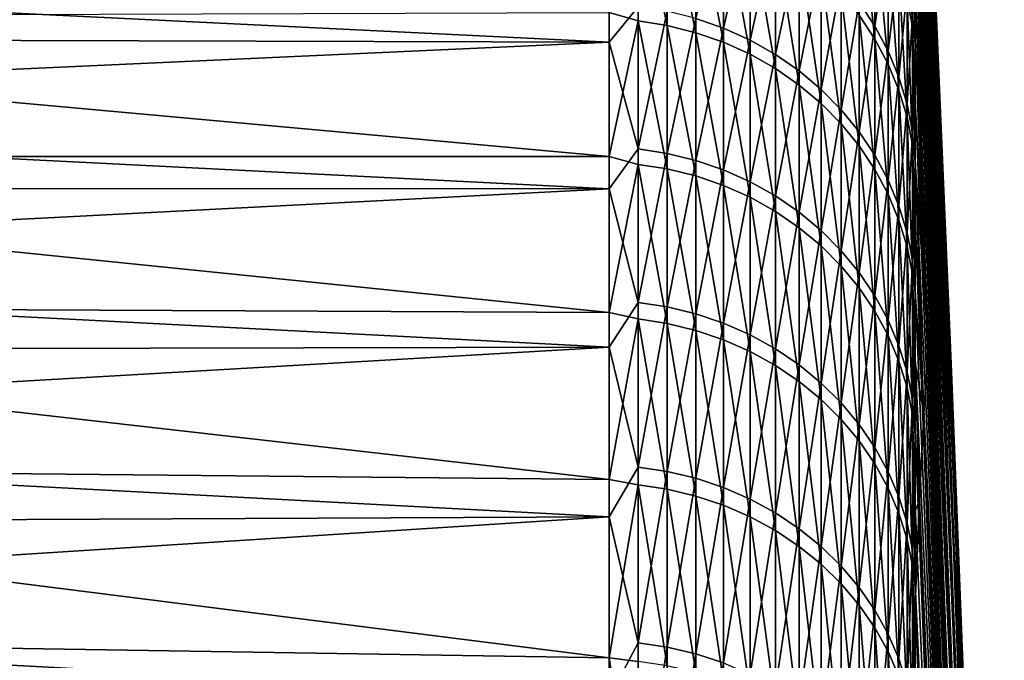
# Model space of a CAD drawing. Header units: metres. Extents: x -2 to 102, y -85 to 102.
# Tile 319 of 343: x 4.99 to 11.25, y 75.56 to 79.63. Entities that reach past the tile are written whole.
import ezdxf

# ---------------------------------------------------------------- set-up
doc = ezdxf.new("R2010")
doc.units = ezdxf.units.M
doc.layers.add('solid_21064300', color=7, linetype='CONTINUOUS')

msp = doc.modelspace()

# ---------------------------------------------------------------- linework, layer by layer
at = {"layer": 'solid_21064300'}
for points in [[(10.916272, 77.394386, -0.654213), (10.685864, 82.812401, -1.871843), (10.685865, 82.83139, -0.596379)], [(10.931903, 76.909492, -4.018887), (10.685865, 82.773727, -3.146943), (10.685864, 82.812401, -1.871843)], [(10.916272, 77.394386, -0.654213), (10.931903, 76.909492, -4.018887), (10.685864, 82.812401, -1.871843)], [(10.899225, 77.764664, 2.724988), (10.685865, 82.810471, 1.954724), (10.685864, 82.770561, 3.229766)], [(10.916272, 77.394386, -0.654213), (10.685865, 82.83139, -0.596379), (10.685866, 82.830734, 0.679218)], [(10.916272, 77.394386, -0.654213), (10.685866, 82.830734, 0.679218), (10.685865, 82.810471, 1.954724)], [(10.899225, 77.764664, 2.724988), (10.916272, 77.394386, -0.654213), (10.685865, 82.810471, 1.954724)], [(10.899225, 77.764664, 2.724988), (10.685864, 82.770561, 3.229766), (10.685865, 82.710991, 4.503969)], [(10.931903, 76.909492, -4.018887), (10.685866, 82.715446, -4.421257), (10.685865, 82.773727, -3.146943)], [(10.931903, 76.909492, -4.018887), (10.685865, 82.637573, -5.69447), (10.685866, 82.715446, -4.421257)], [(10.899225, 77.764664, 2.724988), (10.685865, 82.710991, 4.503969), (10.685866, 82.631805, 5.777113)], [(10.946099, 76.310547, -7.365146), (10.685864, 82.540092, -6.96636), (10.685865, 82.637573, -5.69447)], [(10.880783, 78.01989, 6.114813), (10.685866, 82.631805, 5.777113), (10.685864, 82.533073, 7.048973)], [(10.931903, 76.909492, -4.018887), (10.946099, 76.310547, -7.365146), (10.685865, 82.637573, -5.69447)], [(10.880783, 78.01989, 6.114813), (10.899225, 77.764664, 2.724988), (10.685866, 82.631805, 5.777113)], [(10.946099, 76.310547, -7.365146), (10.685866, 82.422997, -8.23667), (10.685864, 82.540092, -6.96636)], [(10.880783, 78.01989, 6.114813), (10.685864, 82.533073, 7.048973), (10.685864, 82.414742, 8.319114)], [(10.946099, 76.310547, -7.365146), (10.685865, 82.286385, -9.504962), (10.685866, 82.422997, -8.23667)], [(10.860967, 78.159775, 9.511346), (10.685864, 82.414742, 8.319114), (10.685866, 82.276833, 9.587225)], [(10.860967, 78.159775, 9.511346), (10.880783, 78.01989, 6.114813), (10.685864, 82.414742, 8.319114)], [(10.958847, 75.598228, -10.689125), (10.685865, 82.130272, -10.770968), (10.685865, 82.286385, -9.504962)], [(10.946099, 76.310547, -7.365146), (10.958847, 75.598228, -10.689125), (10.685865, 82.286385, -9.504962)], [(10.860967, 78.159775, 9.511346), (10.685866, 82.276833, 9.587225), (10.685866, 82.119431, 10.853092)], [(10.860967, 78.159775, 9.511346), (10.685866, 82.119431, 10.853092), (10.685864, 81.942596, 12.116469)], [(10.958847, 75.598228, -10.689125), (10.685865, 81.954666, -12.03446), (10.685865, 82.130272, -10.770968)], [(10.839798, 78.184158, 12.910662), (10.685864, 81.942596, 12.116469), (10.685864, 81.746284, 13.376894)], [(10.839798, 78.184158, 12.910662), (10.860967, 78.159775, 9.511346), (10.685864, 81.942596, 12.116469)], [(10.958847, 75.598228, -10.689125), (10.685866, 81.759598, -13.29515), (10.685865, 81.954666, -12.03446)], [(10.839798, 78.184158, 12.910662), (10.685864, 81.746284, 13.376894), (10.685866, 81.530571, 14.634107)], [(10.970129, 74.773369, -13.986984), (10.685865, 81.545174, -14.552613), (10.685866, 81.759598, -13.29515)], [(10.958847, 75.598228, -10.689125), (10.970129, 74.773369, -13.986984), (10.685866, 81.759598, -13.29515)], [(10.970129, 74.773369, -13.986984), (10.685865, 81.311417, -15.806609), (10.685865, 81.545174, -14.552613)], [(10.839798, 78.184158, 12.910662), (10.685866, 81.530571, 14.634107), (10.685866, 81.295547, 15.887899)], [(10.817303, 78.093002, 16.308834), (10.685866, 81.295547, 15.887899), (10.685864, 81.041275, 17.137991)], [(10.979933, 73.836914, -17.254911), (10.685865, 81.058357, -17.056913), (10.685865, 81.311417, -15.806609)], [(10.970129, 74.773369, -13.986984), (10.979933, 73.836914, -17.254911), (10.685865, 81.311417, -15.806609)], [(10.817303, 78.093002, 16.308834), (10.839798, 78.184158, 12.910662), (10.685866, 81.295547, 15.887899)], [(10.817303, 78.093002, 16.308834), (10.685864, 81.041275, 17.137991), (10.685865, 80.767738, 18.383921)], [(10.979933, 73.836914, -17.254911), (10.685865, 80.786049, -18.303192), (10.685865, 81.058357, -17.056913)], [(10.979933, 73.836914, -17.254911), (10.685865, 80.494621, -19.545065), (10.685865, 80.786049, -18.303192)], [(10.817303, 78.093002, 16.308834), (10.685865, 80.767738, 18.383921), (10.685866, 80.475037, 19.625469)], [(10.988249, 72.789955, -20.489136), (10.685865, 80.184113, -20.782301), (10.685865, 80.494621, -19.545065)], [(10.979933, 73.836914, -17.254911), (10.988249, 72.789955, -20.489136), (10.685865, 80.494621, -19.545065)], [(8.924562, 79.624962, -28.971743), (8.740137, 79.679939, -28.859507), (8.924562, 80.463669, -26.55361)], [(8.924562, 80.463669, -26.55361), (9.109715, 80.43428, -26.543911), (9.109715, 79.595879, -28.961161)], [(8.924562, 79.624962, -28.971743), (8.924562, 80.463669, -26.55361), (9.109715, 79.595879, -28.961161)], [(9.109715, 80.43428, -26.543911), (9.291151, 80.388535, -26.528814), (9.291151, 79.550613, -28.944689)], [(9.109715, 79.595879, -28.961161), (9.109715, 80.43428, -26.543911), (9.291151, 79.550613, -28.944689)], [(10.330427, 80.418892, -23.870794), (10.430161, 80.266426, -23.825541), (10.430161, 79.510208, -26.23896)], [(10.330427, 79.661232, -26.288799), (10.330427, 80.418892, -23.870794), (10.430161, 79.510208, -26.23896)], [(10.634434, 80.443733, -21.25676), (10.66888, 80.265327, -21.209616), (10.66888, 79.588112, -23.624195)], [(10.634434, 79.765015, -23.676706), (10.634434, 80.443733, -21.25676), (10.66888, 79.588112, -23.624195)], [(10.793506, 77.886429, 19.701939), (10.685866, 80.475037, 19.625469), (10.685865, 80.163284, 20.86244)], [(10.793506, 77.886429, 19.701939), (10.817303, 78.093002, 16.308834), (10.685866, 80.475037, 19.625469)], [(9.291151, 79.64135, 28.694082), (9.467271, 79.580223, 28.67206), (9.467271, 80.409904, 26.255415)], [(9.291151, 80.388535, -26.528814), (9.467271, 80.326843, -26.508455), (9.467271, 79.489555, -28.922476)], [(9.291151, 79.550613, -28.944689), (9.291151, 80.388535, -26.528814), (9.467271, 79.489555, -28.922476)], [(9.467271, 80.409904, 26.255415), (9.467271, 79.580223, 28.67206), (9.636523, 80.332718, 26.230213)], [(8.740137, 79.489799, 29.379171), (8.740137, 80.348778, 26.941372), (-0.986912, 79.967751, 28.812485)], [(8.924562, 79.715782, 28.720901), (8.740137, 80.348778, 26.941372), (8.740137, 79.489799, 29.379171)], [(9.467271, 79.580223, 28.67206), (9.636523, 79.503838, 28.644539), (9.636523, 80.332718, 26.230213)], [(9.467271, 80.326843, -26.508455), (9.636523, 80.249733, -26.483009), (9.636523, 79.413254, -28.894712)], [(9.467271, 79.489555, -28.922476), (9.467271, 80.326843, -26.508455), (9.636523, 79.413254, -28.894712)], [(9.636523, 80.332718, 26.230213), (9.636523, 79.503838, 28.644539), (9.797419, 80.240784, 26.200197)], [(10.330427, 79.743607, 26.037857), (10.430161, 79.592422, 25.988493), (10.430161, 80.341042, 23.572704)], [(10.430161, 80.341042, 23.572704), (10.430161, 79.592422, 25.988493), (10.514546, 80.180145, 23.525496)], [(9.636523, 80.249733, -26.483009), (9.797419, 80.157898, -26.452703), (9.797419, 79.32238, -28.861647)], [(9.636523, 79.413254, -28.894712), (9.636523, 80.249733, -26.483009), (9.797419, 79.32238, -28.861647)], [(9.636523, 79.503838, 28.644539), (9.797419, 79.412857, 28.611757), (9.797419, 80.240784, 26.200197)], [(9.797419, 80.240784, 26.200197), (9.797419, 79.412857, 28.611757), (9.948537, 80.134918, 26.165628)], [(10.430161, 80.266426, -23.825541), (10.514546, 80.105675, -23.777824), (10.514546, 79.350967, -26.186409)], [(10.430161, 79.510208, -26.23896), (10.430161, 80.266426, -23.825541), (10.514546, 79.350967, -26.186409)], [(10.685865, 79.50605, -23.241808), (10.66888, 79.588112, -23.624195), (10.66888, 80.265327, -21.209616)], [(10.685865, 79.854546, -22.014675), (10.685865, 79.50605, -23.241808), (10.66888, 80.265327, -21.209616)], [(10.430161, 79.592422, 25.988493), (10.514546, 79.433022, 25.936445), (10.514546, 80.180145, 23.525496)], [(10.514546, 80.180145, 23.525496), (10.514546, 79.433022, 25.936445), (10.582837, 80.01236, 23.476265)], [(10.988249, 72.789955, -20.489136), (10.685865, 79.854546, -22.014675), (10.685865, 80.184113, -20.782301)], [(9.797419, 80.157898, -26.452703), (9.948537, 80.052139, -26.417803), (9.948537, 79.217728, -28.823568)], [(9.797419, 79.32238, -28.861647), (9.797419, 80.157898, -26.452703), (9.948537, 79.217728, -28.823568)], [(9.797419, 79.412857, 28.611757), (9.948537, 79.308083, 28.574009), (9.948537, 80.134918, 26.165628)], [(9.948537, 80.134918, 26.165628), (9.948537, 79.308083, 28.574009), (10.08855, 80.016052, 26.126816)], [(10.514546, 80.105675, -23.777824), (10.582837, 79.938042, -23.728065), (10.582837, 79.184914, -26.131611)], [(10.514546, 79.350967, -26.186409), (10.514546, 80.105675, -23.777824), (10.582837, 79.184914, -26.131611)], [(10.793506, 77.886429, 19.701939), (10.685865, 80.163284, 20.86244), (10.685864, 79.832527, 22.09449)], [(9.948537, 80.052139, -26.417803), (10.08855, 79.933395, -26.378616), (10.08855, 79.10022, -28.780811)], [(9.948537, 79.217728, -28.823568), (9.948537, 80.052139, -26.417803), (10.08855, 79.10022, -28.780811)], [(9.948537, 79.308083, 28.574009), (10.08855, 79.190437, 28.531624), (10.08855, 80.016052, 26.126816)], [(10.08855, 80.016052, 26.126816), (10.08855, 79.190437, 28.531624), (10.216221, 79.885231, 26.084101)], [(10.514546, 79.433022, 25.936445), (10.582837, 79.2668, 25.88217), (10.582837, 80.01236, 23.476265)], [(10.582837, 80.01236, 23.476265), (10.582837, 79.2668, 25.88217), (10.634434, 79.839165, 23.425449)], [(8.740137, 79.489799, 29.379171), (-0.986912, 79.967751, 28.812485), (-0.986912, 79.517418, 30.03298)], [(10.08855, 79.933395, -26.378616), (10.216221, 79.802711, -26.335487), (10.216221, 78.970894, -28.733757)], [(10.08855, 79.10022, -28.780811), (10.08855, 79.933395, -26.378616), (10.216221, 78.970894, -28.733757)], [(10.582837, 79.938042, -23.728065), (10.634434, 79.765015, -23.676706), (10.634434, 79.013519, -26.075048)], [(10.582837, 79.184914, -26.131611), (10.582837, 79.938042, -23.728065), (10.634434, 79.013519, -26.075048)], [(10.08855, 79.190437, 28.531624), (10.216221, 79.060966, 28.484976), (10.216221, 79.885231, 26.084101)], [(10.216221, 79.885231, 26.084101), (10.216221, 79.060966, 28.484976), (10.330427, 79.743607, 26.037857)], [(10.988249, 72.789955, -20.489136), (10.685865, 79.50605, -23.241808), (10.685865, 79.854546, -22.014675)], [(10.216221, 79.802711, -26.335487), (10.330427, 79.661232, -26.288799), (10.330427, 78.830887, -28.682816)], [(10.216221, 78.970894, -28.733757), (10.216221, 79.802711, -26.335487), (10.330427, 78.830887, -28.682816)], [(10.582837, 79.2668, 25.88217), (10.634434, 79.095222, 25.826147), (10.634434, 79.839165, 23.425449)], [(10.634434, 79.839165, 23.425449), (10.634434, 79.095222, 25.826147), (10.66888, 79.662094, 23.373495)], [(10.685865, 79.482803, 23.321199), (10.685864, 79.832527, 22.09449), (10.66888, 79.662094, 23.373495)], [(10.768435, 77.564667, 23.086054), (10.685864, 79.832527, 22.09449), (10.685865, 79.482803, 23.321199)], [(10.768435, 77.564667, 23.086054), (10.793506, 77.886429, 19.701939), (10.685864, 79.832527, 22.09449)], [(10.216221, 79.060966, 28.484976), (10.330427, 78.920807, 28.434477), (10.330427, 79.743607, 26.037857)], [(10.330427, 79.743607, 26.037857), (10.330427, 78.920807, 28.434477), (10.430161, 79.592422, 25.988493)], [(10.634434, 79.765015, -23.676706), (10.66888, 79.588112, -23.624195), (10.66888, 78.83828, -26.01722)], [(10.634434, 79.013519, -26.075048), (10.634434, 79.765015, -23.676706), (10.66888, 78.83828, -26.01722)], [(8.740137, 79.679939, -28.859507), (8.740137, 78.762772, -31.276016), (-0.986912, 79.647339, -29.686731)], [(8.924562, 79.715782, 28.720901), (8.740137, 79.489799, 29.379171), (8.924562, 78.811958, 31.115456)], [(8.924562, 79.624962, -28.971743), (8.740137, 78.762772, -31.276016), (8.740137, 79.679939, -28.859507)], [(8.924562, 79.715782, 28.720901), (8.924562, 78.811958, 31.115456), (9.109715, 79.686668, 28.710411)], [(8.924562, 78.811958, 31.115456), (9.109715, 78.783173, 31.104092), (9.109715, 79.686668, 28.710411)], [(9.109715, 79.686668, 28.710411), (9.109715, 78.783173, 31.104092), (9.291151, 79.64135, 28.694082)], [(8.740137, 78.762772, -31.276016), (-0.986912, 78.764412, -31.955713), (-0.986912, 79.647339, -29.686731)], [(8.924562, 78.7136, -31.36344), (8.740137, 78.762772, -31.276016), (8.924562, 79.624962, -28.971743)], [(8.924562, 79.624962, -28.971743), (9.109715, 79.595879, -28.961161), (9.109715, 78.684853, -31.351984)], [(8.924562, 78.7136, -31.36344), (8.924562, 79.624962, -28.971743), (9.109715, 78.684853, -31.351984)], [(9.109715, 78.783173, 31.104092), (9.291151, 78.738365, 31.086401), (9.291151, 79.64135, 28.694082)], [(9.291151, 79.64135, 28.694082), (9.291151, 78.738365, 31.086401), (9.467271, 79.580223, 28.67206)], [(10.330427, 79.661232, -26.288799), (10.430161, 79.510208, -26.23896), (10.430161, 78.681435, -28.628439)], [(10.330427, 78.830887, -28.682816), (10.330427, 79.661232, -26.288799), (10.430161, 78.681435, -28.628439)], [(10.634434, 79.095222, 25.826147), (10.66888, 78.9198, 25.768869), (10.66888, 79.662094, 23.373495)], [(10.685865, 79.482803, 23.321199), (10.66888, 79.662094, 23.373495), (10.66888, 78.9198, 25.768869)], [(9.109715, 79.595879, -28.961161), (9.291151, 79.550613, -28.944689), (9.291151, 78.640099, -31.334154)], [(9.109715, 78.684853, -31.351984), (9.109715, 79.595879, -28.961161), (9.291151, 78.640099, -31.334154)], [(9.291151, 78.738365, 31.086401), (9.467271, 78.67794, 31.062544), (9.467271, 79.580223, 28.67206)], [(9.291151, 79.550613, -28.944689), (9.467271, 79.489555, -28.922476), (9.467271, 78.57975, -31.310106)], [(9.291151, 78.640099, -31.334154), (9.291151, 79.550613, -28.944689), (9.467271, 78.57975, -31.310106)], [(9.467271, 79.580223, 28.67206), (9.467271, 78.67794, 31.062544), (9.636523, 79.503838, 28.644539)], [(10.330427, 78.920807, 28.434477), (10.430161, 78.771179, 28.380569), (10.430161, 79.592422, 25.988493)], [(10.430161, 79.592422, 25.988493), (10.430161, 78.771179, 28.380569), (10.514546, 79.433022, 25.936445)], [(10.685865, 78.752632, -25.679155), (10.66888, 78.83828, -26.01722), (10.66888, 79.588112, -23.624195)], [(10.685865, 79.138725, -24.463375), (10.685865, 78.752632, -25.679155), (10.66888, 79.588112, -23.624195)], [(10.685865, 79.50605, -23.241808), (10.685865, 79.138725, -24.463375), (10.66888, 79.588112, -23.624195)], [(8.740137, 79.489799, 29.379171), (-0.986912, 79.517418, 30.03298), (-0.986912, 79.04847, 31.246439)], [(8.740137, 78.556877, 31.789642), (8.740137, 79.489799, 29.379171), (-0.986912, 79.04847, 31.246439)], [(8.924562, 78.811958, 31.115456), (8.740137, 79.489799, 29.379171), (8.740137, 78.556877, 31.789642)], [(9.467271, 78.67794, 31.062544), (9.636523, 78.602417, 31.032726), (9.636523, 79.503838, 28.644539)], [(9.467271, 79.489555, -28.922476), (9.636523, 79.413254, -28.894712), (9.636523, 78.504318, -31.28005)], [(9.467271, 78.57975, -31.310106), (9.467271, 79.489555, -28.922476), (9.636523, 78.504318, -31.28005)], [(9.636523, 79.503838, 28.644539), (9.636523, 78.602417, 31.032726), (9.797419, 79.412857, 28.611757)], [(10.430161, 79.510208, -26.23896), (10.514546, 79.350967, -26.186409), (10.514546, 78.523857, -28.571102)], [(10.430161, 78.681435, -28.628439), (10.430161, 79.510208, -26.23896), (10.514546, 78.523857, -28.571102)], [(10.685866, 79.114227, 24.542379), (10.685865, 79.482803, 23.321199), (10.66888, 78.9198, 25.768869)], [(10.995065, 71.633698, -23.685917), (10.685865, 79.138725, -24.463375), (10.685865, 79.50605, -23.241808)], [(10.988249, 72.789955, -20.489136), (10.995065, 71.633698, -23.685917), (10.685865, 79.50605, -23.241808)], [(10.768435, 77.564667, 23.086054), (10.685865, 79.482803, 23.321199), (10.685866, 79.114227, 24.542379)], [(9.636523, 79.413254, -28.894712), (9.797419, 79.32238, -28.861647), (9.797419, 78.414482, -31.244255)], [(9.636523, 78.504318, -31.28005), (9.636523, 79.413254, -28.894712), (9.797419, 78.414482, -31.244255)], [(9.636523, 78.602417, 31.032726), (9.797419, 78.512466, 30.997213), (9.797419, 79.412857, 28.611757)], [(9.797419, 79.412857, 28.611757), (9.797419, 78.512466, 30.997213), (9.948537, 79.308083, 28.574009)], [(10.430161, 78.771179, 28.380569), (10.514546, 78.613426, 28.32373), (10.514546, 79.433022, 25.936445)], [(10.514546, 79.433022, 25.936445), (10.514546, 78.613426, 28.32373), (10.582837, 79.2668, 25.88217)], [(10.514546, 79.350967, -26.186409), (10.582837, 79.184914, -26.131611), (10.582837, 78.359535, -28.511314)], [(10.514546, 78.523857, -28.571102), (10.514546, 79.350967, -26.186409), (10.582837, 78.359535, -28.511314)], [(9.797419, 79.32238, -28.861647), (9.948537, 79.217728, -28.823568), (9.948537, 78.311028, -31.203033)], [(9.797419, 78.414482, -31.244255), (9.797419, 79.32238, -28.861647), (9.948537, 78.311028, -31.203033)], [(9.797419, 78.512466, 30.997213), (9.948537, 78.408882, 30.956318), (9.948537, 79.308083, 28.574009)], [(9.948537, 79.308083, 28.574009), (9.948537, 78.408882, 30.956318), (10.08855, 79.190437, 28.531624)], [(10.514546, 78.613426, 28.32373), (10.582837, 78.448914, 28.26446), (10.582837, 79.2668, 25.88217)], [(10.582837, 79.2668, 25.88217), (10.582837, 78.448914, 28.26446), (10.634434, 79.095222, 25.826147)], [(9.948537, 79.217728, -28.823568), (10.08855, 79.10022, -28.780811), (10.08855, 78.194862, -31.156748)], [(9.948537, 78.311028, -31.203033), (9.948537, 79.217728, -28.823568), (10.08855, 78.194862, -31.156748)], [(9.948537, 78.408882, 30.956318), (10.08855, 78.292572, 30.910398), (10.08855, 79.190437, 28.531624)], [(10.08855, 79.190437, 28.531624), (10.08855, 78.292572, 30.910398), (10.216221, 79.060966, 28.484976)], [(10.582837, 79.184914, -26.131611), (10.634434, 79.013519, -26.075048), (10.634434, 78.189926, -28.4496)], [(10.582837, 78.359535, -28.511314), (10.582837, 79.184914, -26.131611), (10.634434, 78.189926, -28.4496)], [(10.08855, 79.10022, -28.780811), (10.216221, 78.970894, -28.733757), (10.216221, 78.067017, -31.105808)], [(10.08855, 78.194862, -31.156748), (10.08855, 79.10022, -28.780811), (10.216221, 78.067017, -31.105808)], [(10.685865, 78.726929, 25.757843), (10.685866, 79.114227, 24.542379), (10.66888, 78.9198, 25.768869)], [(10.995065, 71.633698, -23.685917), (10.685865, 78.752632, -25.679155), (10.685865, 79.138725, -24.463375)], [(10.768435, 77.564667, 23.086054), (10.685866, 79.114227, 24.542379), (10.685865, 78.726929, 25.757843)], [(8.740137, 78.556877, 31.789642), (-0.986912, 79.04847, 31.246439), (-0.986912, 78.560997, 32.452579)], [(10.08855, 78.292572, 30.910398), (10.216221, 78.164566, 30.859861), (10.216221, 79.060966, 28.484976)], [(10.216221, 79.060966, 28.484976), (10.216221, 78.164566, 30.859861), (10.330427, 78.920807, 28.434477)], [(10.582837, 78.448914, 28.26446), (10.634434, 78.279114, 28.203279), (10.634434, 79.095222, 25.826147)], [(10.634434, 79.095222, 25.826147), (10.634434, 78.279114, 28.203279), (10.66888, 78.9198, 25.768869)], [(10.634434, 79.013519, -26.075048), (10.66888, 78.83828, -26.01722), (10.66888, 78.01651, -28.386503)], [(10.634434, 78.189926, -28.4496), (10.634434, 79.013519, -26.075048), (10.66888, 78.01651, -28.386503)], [(10.216221, 78.970894, -28.733757), (10.330427, 78.830887, -28.682816), (10.330427, 77.928612, -31.050661)], [(10.216221, 78.067017, -31.105808), (10.216221, 78.970894, -28.733757), (10.330427, 77.928612, -31.050661)], [(10.216221, 78.164566, 30.859861), (10.330427, 78.025993, 30.805151), (10.330427, 78.920807, 28.434477)], [(10.330427, 78.920807, 28.434477), (10.330427, 78.025993, 30.805151), (10.430161, 78.771179, 28.380569)], [(10.634434, 78.279114, 28.203279), (10.66888, 78.105499, 28.14073), (10.66888, 78.9198, 25.768869)], [(10.685865, 78.726929, 25.757843), (10.66888, 78.9198, 25.768869), (10.66888, 78.105499, 28.14073)], [(8.924562, 78.811958, 31.115456), (8.740137, 78.556877, 31.789642), (8.924562, 77.83622, 33.481621)], [(8.924562, 78.811958, 31.115456), (8.924562, 77.83622, 33.481621), (9.109715, 78.783173, 31.104092)], [(10.330427, 78.830887, -28.682816), (10.430161, 78.681435, -28.628439), (10.430161, 77.780876, -30.991795)], [(10.330427, 77.928612, -31.050661), (10.330427, 78.830887, -28.682816), (10.430161, 77.780876, -30.991795)], [(10.685865, 77.924446, -28.092243), (10.66888, 78.01651, -28.386503), (10.66888, 78.83828, -26.01722)], [(10.685865, 78.347816, -26.888912), (10.685865, 77.924446, -28.092243), (10.66888, 78.83828, -26.01722)], [(10.685865, 78.752632, -25.679155), (10.685865, 78.347816, -26.888912), (10.66888, 78.83828, -26.01722)], [(8.740137, 77.772339, -33.663433), (-0.986912, 77.816864, -34.198475), (-0.986912, 78.764412, -31.955713)], [(8.740137, 78.762772, -31.276016), (8.740137, 77.772339, -33.663433), (-0.986912, 78.764412, -31.955713)], [(8.924562, 78.7136, -31.36344), (8.740137, 77.772339, -33.663433), (8.740137, 78.762772, -31.276016)], [(8.924562, 77.83622, 33.481621), (9.109715, 77.807793, 33.469391), (9.109715, 78.783173, 31.104092)], [(9.109715, 78.783173, 31.104092), (9.109715, 77.807793, 33.469391), (9.291151, 78.738365, 31.086401)], [(9.109715, 77.807793, 33.469391), (9.291151, 77.763542, 33.450356), (9.291151, 78.738365, 31.086401)], [(9.291151, 78.738365, 31.086401), (9.291151, 77.763542, 33.450356), (9.467271, 78.67794, 31.062544)], [(10.330427, 78.025993, 30.805151), (10.430161, 77.878067, 30.74675), (10.430161, 78.771179, 28.380569)], [(10.430161, 78.771179, 28.380569), (10.430161, 77.878067, 30.74675), (10.514546, 78.613426, 28.32373)], [(10.685864, 78.320953, 26.967163), (10.685865, 78.726929, 25.757843), (10.66888, 78.105499, 28.14073)], [(10.74212, 77.12809, 26.457272), (10.685865, 78.726929, 25.757843), (10.685864, 78.320953, 26.967163)], [(10.995065, 71.633698, -23.685917), (10.685865, 78.347816, -26.888912), (10.685865, 78.752632, -25.679155)], [(10.74212, 77.12809, 26.457272), (10.768435, 77.564667, 23.086054), (10.685865, 78.726929, 25.757843)], [(8.924562, 77.730423, -33.726521), (8.740137, 77.772339, -33.663433), (8.924562, 78.7136, -31.36344)], [(8.924562, 78.7136, -31.36344), (9.109715, 78.684853, -31.351984), (9.109715, 77.702026, -33.714203)], [(8.924562, 77.730423, -33.726521), (8.924562, 78.7136, -31.36344), (9.109715, 77.702026, -33.714203)], [(9.109715, 78.684853, -31.351984), (9.291151, 78.640099, -31.334154), (9.291151, 77.657837, -33.695026)], [(9.109715, 77.702026, -33.714203), (9.109715, 78.684853, -31.351984), (9.291151, 77.657837, -33.695026)], [(9.291151, 77.763542, 33.450356), (9.467271, 77.703857, 33.424683), (9.467271, 78.67794, 31.062544)], [(9.467271, 78.67794, 31.062544), (9.467271, 77.703857, 33.424683), (9.636523, 78.602417, 31.032726)], [(10.430161, 78.681435, -28.628439), (10.514546, 78.523857, -28.571102), (10.514546, 77.625099, -30.929726)], [(10.430161, 77.780876, -30.991795), (10.430161, 78.681435, -28.628439), (10.514546, 77.625099, -30.929726)], [(9.291151, 78.640099, -31.334154), (9.467271, 78.57975, -31.310106), (9.467271, 77.598236, -33.669167)], [(9.291151, 77.657837, -33.695026), (9.291151, 78.640099, -31.334154), (9.467271, 77.598236, -33.669167)], [(9.467271, 77.703857, 33.424683), (9.636523, 77.629272, 33.392601), (9.636523, 78.602417, 31.032726)], [(9.636523, 78.602417, 31.032726), (9.636523, 77.629272, 33.392601), (9.797419, 78.512466, 30.997213)], [(10.430161, 77.878067, 30.74675), (10.514546, 77.722099, 30.685171), (10.514546, 78.613426, 28.32373)], [(10.514546, 78.613426, 28.32373), (10.514546, 77.722099, 30.685171), (10.582837, 78.448914, 28.26446)], [(8.740137, 78.556877, 31.789642), (-0.986912, 78.560997, 32.452579), (-0.986912, 78.055122, 33.651119)], [(8.740137, 77.550873, 34.17054), (8.740137, 78.556877, 31.789642), (-0.986912, 78.055122, 33.651119)], [(8.924562, 77.83622, 33.481621), (8.740137, 78.556877, 31.789642), (8.740137, 77.550873, 34.17054)], [(9.467271, 78.57975, -31.310106), (9.636523, 78.504318, -31.28005), (9.636523, 77.52375, -33.636848)], [(9.467271, 77.598236, -33.669167), (9.467271, 78.57975, -31.310106), (9.636523, 77.52375, -33.636848)], [(9.636523, 77.629272, 33.392601), (9.797419, 77.540436, 33.354385), (9.797419, 78.512466, 30.997213)], [(9.636523, 78.504318, -31.28005), (9.797419, 78.414482, -31.244255), (9.797419, 77.435036, -33.598354)], [(9.636523, 77.52375, -33.636848), (9.636523, 78.504318, -31.28005), (9.797419, 77.435036, -33.598354)], [(9.797419, 78.512466, 30.997213), (9.797419, 77.540436, 33.354385), (9.948537, 78.408882, 30.956318)], [(10.514546, 78.523857, -28.571102), (10.582837, 78.359535, -28.511314), (10.582837, 77.462662, -30.865002)], [(10.514546, 77.625099, -30.929726), (10.514546, 78.523857, -28.571102), (10.582837, 77.462662, -30.865002)], [(9.797419, 78.414482, -31.244255), (9.948537, 78.311028, -31.203033), (9.948537, 77.33287, -33.554028)], [(9.797419, 77.435036, -33.598354), (9.797419, 78.414482, -31.244255), (9.948537, 77.33287, -33.554028)], [(10.514546, 77.722099, 30.685171), (10.582837, 77.559456, 30.62096), (10.582837, 78.448914, 28.26446)], [(10.582837, 78.448914, 28.26446), (10.582837, 77.559456, 30.62096), (10.634434, 78.279114, 28.203279)], [(9.797419, 77.540436, 33.354385), (9.948537, 77.438133, 33.310379), (9.948537, 78.408882, 30.956318)], [(9.948537, 78.408882, 30.956318), (9.948537, 77.438133, 33.310379), (10.08855, 78.292572, 30.910398)], [(10.582837, 78.359535, -28.511314), (10.634434, 78.189926, -28.4496), (10.634434, 77.294991, -30.798193)], [(10.582837, 77.462662, -30.865002), (10.582837, 78.359535, -28.511314), (10.634434, 77.294991, -30.798193)], [(9.948537, 78.311028, -31.203033), (10.08855, 78.194862, -31.156748), (10.08855, 77.218163, -33.504257)], [(9.948537, 77.33287, -33.554028), (9.948537, 78.311028, -31.203033), (10.08855, 77.218163, -33.504257)], [(9.948537, 77.438133, 33.310379), (10.08855, 77.323265, 33.260971), (10.08855, 78.292572, 30.910398)], [(10.08855, 78.292572, 30.910398), (10.08855, 77.323265, 33.260971), (10.216221, 78.164566, 30.859861)], [(10.685866, 77.896362, 28.170004), (10.685864, 78.320953, 26.967163), (10.66888, 78.105499, 28.14073)], [(10.74212, 77.12809, 26.457272), (10.685864, 78.320953, 26.967163), (10.685866, 77.896362, 28.170004)], [(11.000375, 70.369469, -26.841562), (10.685865, 77.924446, -28.092243), (10.685865, 78.347816, -26.888912)], [(10.995065, 71.633698, -23.685917), (11.000375, 70.369469, -26.841562), (10.685865, 78.347816, -26.888912)], [(10.582837, 77.559456, 30.62096), (10.634434, 77.391571, 30.55468), (10.634434, 78.279114, 28.203279)], [(10.634434, 78.279114, 28.203279), (10.634434, 77.391571, 30.55468), (10.66888, 78.105499, 28.14073)], [(10.08855, 78.194862, -31.156748), (10.216221, 78.067017, -31.105808), (10.216221, 77.091911, -33.449478)], [(10.08855, 77.218163, -33.504257), (10.08855, 78.194862, -31.156748), (10.216221, 77.091911, -33.449478)], [(10.08855, 77.323265, 33.260971), (10.216221, 77.196846, 33.206589), (10.216221, 78.164566, 30.859861)], [(10.216221, 78.164566, 30.859861), (10.216221, 77.196846, 33.206589), (10.330427, 78.025993, 30.805151)], [(10.634434, 78.189926, -28.4496), (10.66888, 78.01651, -28.386503), (10.66888, 77.123566, -30.729889)], [(10.634434, 77.294991, -30.798193), (10.634434, 78.189926, -28.4496), (10.66888, 77.123566, -30.729889)], [(11.123075, 70.406715, 15.851816), (10.839798, 78.184158, 12.910662), (10.817303, 78.093002, 16.308834)], [(11.143744, 70.486641, 12.722604), (10.860967, 78.159775, 9.511346), (10.839798, 78.184158, 12.910662)], [(11.123075, 70.406715, 15.851816), (11.143744, 70.486641, 12.722604), (10.839798, 78.184158, 12.910662)], [(10.634434, 77.391571, 30.55468), (10.66888, 77.219933, 30.486914), (10.66888, 78.105499, 28.14073)], [(10.685866, 77.896362, 28.170004), (10.66888, 78.105499, 28.14073), (10.66888, 77.219933, 30.486914)], [(11.163194, 70.460442, 9.592471), (10.880783, 78.01989, 6.114813), (10.860967, 78.159775, 9.511346)], [(11.143744, 70.486641, 12.722604), (11.163194, 70.460442, 9.592471), (10.860967, 78.159775, 9.511346)], [(8.740137, 77.550873, 34.17054), (-0.986912, 78.055122, 33.651119), (-0.986912, 77.530968, 34.841774)], [(10.216221, 78.067017, -31.105808), (10.330427, 77.928612, -31.050661), (10.330427, 76.955238, -33.390175)], [(10.216221, 77.091911, -33.449478), (10.216221, 78.067017, -31.105808), (10.330427, 76.955238, -33.390175)], [(11.101211, 70.220757, 18.976513), (10.817303, 78.093002, 16.308834), (10.793506, 77.886429, 19.701939)], [(11.101211, 70.220757, 18.976513), (11.123075, 70.406715, 15.851816), (10.817303, 78.093002, 16.308834)], [(10.216221, 77.196846, 33.206589), (10.330427, 77.059982, 33.14772), (10.330427, 78.025993, 30.805151)], [(10.330427, 78.025993, 30.805151), (10.330427, 77.059982, 33.14772), (10.430161, 77.878067, 30.74675)], [(10.685865, 77.0224, -30.478594), (10.66888, 77.123566, -30.729889), (10.66888, 78.01651, -28.386503)], [(10.685865, 77.48262, -29.288876), (10.685865, 77.0224, -30.478594), (10.66888, 78.01651, -28.386503)], [(10.685865, 77.924446, -28.092243), (10.685865, 77.48262, -29.288876), (10.66888, 78.01651, -28.386503)], [(11.1814, 70.32814, 6.46502), (10.899225, 77.764664, 2.724988), (10.880783, 78.01989, 6.114813)], [(11.163194, 70.460442, 9.592471), (11.1814, 70.32814, 6.46502), (10.880783, 78.01989, 6.114813)], [(10.330427, 77.928612, -31.050661), (10.430161, 77.780876, -30.991795), (10.430161, 76.809341, -33.326874)], [(10.330427, 76.955238, -33.390175), (10.330427, 77.928612, -31.050661), (10.430161, 76.809341, -33.326874)], [(11.000375, 70.369469, -26.841562), (10.685865, 77.48262, -29.288876), (10.685865, 77.924446, -28.092243)], [(10.330427, 77.059982, 33.14772), (10.430161, 76.913895, 33.084877), (10.430161, 77.878067, 30.74675)], [(10.430161, 77.878067, 30.74675), (10.430161, 76.913895, 33.084877), (10.514546, 77.722099, 30.685171)], [(10.685867, 77.453316, 29.36619), (10.685866, 77.896362, 28.170004), (10.66888, 77.219933, 30.486914)], [(10.74212, 77.12809, 26.457272), (10.685866, 77.896362, 28.170004), (10.685867, 77.453316, 29.36619)], [(11.078175, 69.928978, 22.093102), (10.793506, 77.886429, 19.701939), (10.768435, 77.564667, 23.086054)], [(11.078175, 69.928978, 22.093102), (11.101211, 70.220757, 18.976513), (10.793506, 77.886429, 19.701939)], [(8.740137, 76.709564, -36.019535), (-0.986912, 76.805473, -36.413181), (-0.986912, 77.816864, -34.198475)], [(8.740137, 77.772339, -33.663433), (8.740137, 76.709564, -36.019535), (-0.986912, 77.816864, -34.198475)], [(8.924562, 77.83622, 33.481621), (8.740137, 77.550873, 34.17054), (8.924562, 76.789467, 35.817234)], [(8.924562, 77.83622, 33.481621), (8.924562, 76.789467, 35.817234), (9.109715, 77.807793, 33.469391)], [(8.924562, 76.789467, 35.817234), (9.109715, 76.761421, 35.804153), (9.109715, 77.807793, 33.469391)], [(9.109715, 77.807793, 33.469391), (9.109715, 76.761421, 35.804153), (9.291151, 77.763542, 33.450356)], [(8.924562, 77.730423, -33.726521), (8.740137, 76.709564, -36.019535), (8.740137, 77.772339, -33.663433)], [(8.924562, 76.676315, -36.058826), (8.740137, 76.709564, -36.019535), (8.924562, 77.730423, -33.726521)], [(8.924562, 77.730423, -33.726521), (9.109715, 77.702026, -33.714203), (9.109715, 76.648308, -36.045658)], [(8.924562, 76.676315, -36.058826), (8.924562, 77.730423, -33.726521), (9.109715, 76.648308, -36.045658)], [(9.109715, 76.761421, 35.804153), (9.291151, 76.717766, 35.783791), (9.291151, 77.763542, 33.450356)], [(9.291151, 77.763542, 33.450356), (9.291151, 76.717766, 35.783791), (9.467271, 77.703857, 33.424683)], [(10.430161, 77.780876, -30.991795), (10.514546, 77.625099, -30.929726), (10.514546, 76.655518, -33.260128)], [(10.430161, 76.809341, -33.326874), (10.430161, 77.780876, -30.991795), (10.514546, 76.655518, -33.260128)], [(10.430161, 76.913895, 33.084877), (10.514546, 76.759857, 33.018616), (10.514546, 77.722099, 30.685171)], [(10.514546, 77.722099, 30.685171), (10.514546, 76.759857, 33.018616), (10.582837, 77.559456, 30.62096)], [(11.198343, 70.089905, 3.343843), (10.916272, 77.394386, -0.654213), (10.899225, 77.764664, 2.724988)], [(11.1814, 70.32814, 6.46502), (11.198343, 70.089905, 3.343843), (10.899225, 77.764664, 2.724988)], [(9.109715, 77.702026, -33.714203), (9.291151, 77.657837, -33.695026), (9.291151, 76.604721, -36.025158)], [(9.109715, 76.648308, -36.045658), (9.109715, 77.702026, -33.714203), (9.291151, 76.604721, -36.025158)], [(9.291151, 76.717766, 35.783791), (9.467271, 76.658882, 35.756329), (9.467271, 77.703857, 33.424683)], [(9.467271, 77.703857, 33.424683), (9.467271, 76.658882, 35.756329), (9.636523, 77.629272, 33.392601)], [(9.291151, 77.657837, -33.695026), (9.467271, 77.598236, -33.669167), (9.467271, 76.545929, -35.997509)], [(9.291151, 76.604721, -36.025158), (9.291151, 77.657837, -33.695026), (9.467271, 76.545929, -35.997509)], [(9.467271, 76.658882, 35.756329), (9.636523, 76.585297, 35.722004), (9.636523, 77.629272, 33.392601)], [(9.467271, 77.598236, -33.669167), (9.636523, 77.52375, -33.636848), (9.636523, 76.47245, -35.962955)], [(9.467271, 76.545929, -35.997509), (9.467271, 77.598236, -33.669167), (9.636523, 76.47245, -35.962955)], [(9.636523, 77.629272, 33.392601), (9.636523, 76.585297, 35.722004), (9.797419, 77.540436, 33.354385)], [(10.514546, 77.625099, -30.929726), (10.582837, 77.462662, -30.865002), (10.582837, 76.495102, -33.190529)], [(10.514546, 76.655518, -33.260128), (10.514546, 77.625099, -30.929726), (10.582837, 76.495102, -33.190529)], [(8.740137, 77.550873, 34.17054), (-0.986912, 77.530968, 34.841774), (-0.986912, 76.988647, 36.024269)], [(8.740137, 76.472733, 36.51965), (8.740137, 77.550873, 34.17054), (-0.986912, 76.988647, 36.024269)], [(8.924562, 76.789467, 35.817234), (8.740137, 77.550873, 34.17054), (8.740137, 76.472733, 36.51965)], [(9.636523, 76.585297, 35.722004), (9.797419, 76.497658, 35.681126), (9.797419, 77.540436, 33.354385)], [(9.797419, 77.540436, 33.354385), (9.797419, 76.497658, 35.681126), (9.948537, 77.438133, 33.310379)], [(10.514546, 76.759857, 33.018616), (10.582837, 76.599228, 32.94952), (10.582837, 77.559456, 30.62096)], [(10.582837, 77.559456, 30.62096), (10.582837, 76.599228, 32.94952), (10.634434, 77.391571, 30.55468)], [(11.053993, 69.531708, 25.197998), (10.768435, 77.564667, 23.086054), (10.74212, 77.12809, 26.457272)], [(11.053993, 69.531708, 25.197998), (11.078175, 69.928978, 22.093102), (10.768435, 77.564667, 23.086054)], [(9.636523, 77.52375, -33.636848), (9.797419, 77.435036, -33.598354), (9.797419, 76.384933, -35.921799)], [(9.636523, 76.47245, -35.962955), (9.636523, 77.52375, -33.636848), (9.797419, 76.384933, -35.921799)], [(11.000375, 70.369469, -26.841562), (10.685865, 77.0224, -30.478594), (10.685865, 77.48262, -29.288876)], [(9.797419, 76.497658, 35.681126), (9.948537, 76.396729, 35.634048), (9.948537, 77.438133, 33.310379)], [(9.797419, 77.435036, -33.598354), (9.948537, 77.33287, -33.554028), (9.948537, 76.284157, -35.874405)], [(9.797419, 76.384933, -35.921799), (9.797419, 77.435036, -33.598354), (9.948537, 76.284157, -35.874405)], [(9.948537, 77.438133, 33.310379), (9.948537, 76.396729, 35.634048), (10.08855, 77.323265, 33.260971)], [(10.582837, 77.462662, -30.865002), (10.634434, 77.294991, -30.798193), (10.634434, 76.329529, -33.118687)], [(10.582837, 76.495102, -33.190529), (10.582837, 77.462662, -30.865002), (10.634434, 76.329529, -33.118687)], [(10.685864, 76.991936, 30.555523), (10.685867, 77.453316, 29.36619), (10.66888, 77.219933, 30.486914)], [(10.71459, 76.577202, 29.811695), (10.685867, 77.453316, 29.36619), (10.685864, 76.991936, 30.555523)], [(10.71459, 76.577202, 29.811695), (10.74212, 77.12809, 26.457272), (10.685867, 77.453316, 29.36619)], [(10.582837, 76.599228, 32.94952), (10.634434, 76.433426, 32.878201), (10.634434, 77.391571, 30.55468)], [(10.634434, 77.391571, 30.55468), (10.634434, 76.433426, 32.878201), (10.66888, 77.219933, 30.486914)], [(11.214004, 69.745995, 0.23253), (10.931903, 76.909492, -4.018887), (10.916272, 77.394386, -0.654213)], [(11.198343, 70.089905, 3.343843), (11.214004, 69.745995, 0.23253), (10.916272, 77.394386, -0.654213)], [(9.948537, 77.33287, -33.554028), (10.08855, 77.218163, -33.504257), (10.08855, 76.171005, -35.821194)], [(9.948537, 76.284157, -35.874405), (9.948537, 77.33287, -33.554028), (10.08855, 76.171005, -35.821194)], [(9.948537, 76.396729, 35.634048), (10.08855, 76.283409, 35.581192), (10.08855, 77.323265, 33.260971)], [(10.08855, 77.323265, 33.260971), (10.08855, 76.283409, 35.581192), (10.216221, 77.196846, 33.206589)], [(10.634434, 77.294991, -30.798193), (10.66888, 77.123566, -30.729889), (10.66888, 76.16024, -33.045235)], [(10.634434, 76.329529, -33.118687), (10.634434, 77.294991, -30.798193), (10.66888, 76.16024, -33.045235)], [(10.08855, 77.218163, -33.504257), (10.216221, 77.091911, -33.449478), (10.216221, 76.046463, -35.762627)], [(10.08855, 76.171005, -35.821194), (10.08855, 77.218163, -33.504257), (10.216221, 76.046463, -35.762627)], [(10.08855, 76.283409, 35.581192), (10.216221, 76.158684, 35.523018), (10.216221, 77.196846, 33.206589)], [(10.216221, 77.196846, 33.206589), (10.216221, 76.158684, 35.523018), (10.330427, 77.059982, 33.14772)], [(10.634434, 76.433426, 32.878201), (10.66888, 76.263908, 32.805283), (10.66888, 77.219933, 30.486914)], [(10.685864, 76.991936, 30.555523), (10.66888, 77.219933, 30.486914), (10.66888, 76.263908, 32.805283)], [(10.685865, 76.047234, -32.83614), (10.66888, 76.16024, -33.045235), (10.66888, 77.123566, -30.729889)], [(10.685865, 76.543884, -31.661146), (10.685865, 76.047234, -32.83614), (10.66888, 77.123566, -30.729889)], [(10.685865, 77.0224, -30.478594), (10.685865, 76.543884, -31.661146), (10.66888, 77.123566, -30.729889)], [(11.028696, 69.029419, 28.287634), (10.74212, 77.12809, 26.457272), (10.71459, 76.577202, 29.811695)], [(11.028696, 69.029419, 28.287634), (11.053993, 69.531708, 25.197998), (10.74212, 77.12809, 26.457272)], [(10.216221, 77.091911, -33.449478), (10.330427, 76.955238, -33.390175), (10.330427, 75.911644, -35.699223)], [(10.216221, 76.046463, -35.762627), (10.216221, 77.091911, -33.449478), (10.330427, 75.911644, -35.699223)], [(10.216221, 76.158684, 35.523018), (10.330427, 76.023666, 35.460041), (10.330427, 77.059982, 33.14772)], [(10.330427, 77.059982, 33.14772), (10.330427, 76.023666, 35.460041), (10.430161, 76.913895, 33.084877)], [(8.740137, 76.472733, 36.51965), (-0.986912, 76.988647, 36.024269), (-0.986912, 76.428299, 37.198326)], [(10.685864, 76.512268, 31.737526), (10.685864, 76.991936, 30.555523), (10.66888, 76.263908, 32.805283)], [(10.71459, 76.577202, 29.811695), (10.685864, 76.991936, 30.555523), (10.685864, 76.512268, 31.737526)], [(11.004172, 68.998741, -29.952429), (10.685865, 76.543884, -31.661146), (10.685865, 77.0224, -30.478594)], [(11.000375, 70.369469, -26.841562), (11.004172, 68.998741, -29.952429), (10.685865, 77.0224, -30.478594)], [(10.330427, 76.955238, -33.390175), (10.430161, 76.809341, -33.326874), (10.430161, 75.767731, -35.631546)], [(10.330427, 75.911644, -35.699223), (10.330427, 76.955238, -33.390175), (10.430161, 75.767731, -35.631546)], [(10.330427, 76.023666, 35.460041), (10.430161, 75.879539, 35.392815), (10.430161, 76.913895, 33.084877)], [(10.430161, 76.913895, 33.084877), (10.430161, 75.879539, 35.392815), (10.514546, 76.759857, 33.018616)], [(11.228363, 69.296806, -2.865343), (10.946099, 76.310547, -7.365146), (10.931903, 76.909492, -4.018887)], [(11.214004, 69.745995, 0.23253), (11.228363, 69.296806, -2.865343), (10.931903, 76.909492, -4.018887)], [(8.740137, 75.575424, -38.342129), (-0.986912, 75.731064, -38.598011), (-0.986912, 76.805473, -36.413181)], [(8.740137, 76.709564, -36.019535), (8.740137, 75.575424, -38.342129), (-0.986912, 76.805473, -36.413181)], [(8.924562, 76.789467, 35.817234), (8.740137, 76.472733, 36.51965), (8.924562, 75.672646, 38.120171)], [(8.924562, 76.789467, 35.817234), (8.924562, 75.672646, 38.120171), (9.109715, 76.761421, 35.804153)], [(10.430161, 76.809341, -33.326874), (10.514546, 76.655518, -33.260128), (10.514546, 75.61599, -35.560184)], [(10.430161, 75.767731, -35.631546), (10.430161, 76.809341, -33.326874), (10.514546, 75.61599, -35.560184)], [(8.924562, 75.672646, 38.120171), (9.109715, 75.645004, 38.106247), (9.109715, 76.761421, 35.804153)], [(9.109715, 76.761421, 35.804153), (9.109715, 75.645004, 38.106247), (9.291151, 76.717766, 35.783791)], [(10.430161, 75.879539, 35.392815), (10.514546, 75.72757, 35.321934), (10.514546, 76.759857, 33.018616)], [(10.514546, 76.759857, 33.018616), (10.514546, 75.72757, 35.321934), (10.582837, 76.599228, 32.94952)], [(8.924562, 76.676315, -36.058826), (8.740137, 75.575424, -38.342129), (8.740137, 76.709564, -36.019535)], [(8.924562, 75.552246, -38.358234), (8.740137, 75.575424, -38.342129), (8.924562, 76.676315, -36.058826)], [(8.924562, 76.676315, -36.058826), (9.109715, 76.648308, -36.045658), (9.109715, 75.524651, -38.344223)], [(8.924562, 75.552246, -38.358234), (8.924562, 76.676315, -36.058826), (9.109715, 75.524651, -38.344223)], [(9.109715, 75.645004, 38.106247), (9.291151, 75.601982, 38.084576), (9.291151, 76.717766, 35.783791)], [(9.291151, 76.717766, 35.783791), (9.291151, 75.601982, 38.084576), (9.467271, 76.658882, 35.756329)], [(9.291151, 75.601982, 38.084576), (9.467271, 75.543961, 38.055344), (9.467271, 76.658882, 35.756329)], [(9.467271, 76.658882, 35.756329), (9.467271, 75.543961, 38.055344), (9.636523, 76.585297, 35.722004)], [(9.109715, 76.648308, -36.045658), (9.291151, 76.604721, -36.025158), (9.291151, 75.481705, -38.322418)], [(9.109715, 75.524651, -38.344223), (9.109715, 76.648308, -36.045658), (9.291151, 75.481705, -38.322418)], [(9.291151, 76.604721, -36.025158), (9.467271, 76.545929, -35.997509), (9.467271, 75.423767, -38.293003)], [(9.291151, 75.481705, -38.322418), (9.291151, 76.604721, -36.025158), (9.467271, 75.423767, -38.293003)], [(10.514546, 76.655518, -33.260128), (10.582837, 76.495102, -33.190529), (10.582837, 75.457748, -35.485771)], [(10.514546, 75.61599, -35.560184), (10.514546, 76.655518, -33.260128), (10.582837, 75.457748, -35.485771)], [(10.514546, 75.72757, 35.321934), (10.582837, 75.569107, 35.248016), (10.582837, 76.599228, 32.94952)], [(10.582837, 76.599228, 32.94952), (10.582837, 75.569107, 35.248016), (10.634434, 76.433426, 32.878201)], [(9.467271, 75.543961, 38.055344), (9.636523, 75.471443, 38.018814), (9.636523, 76.585297, 35.722004)], [(9.467271, 76.545929, -35.997509), (9.636523, 76.47245, -35.962955), (9.636523, 75.351372, -38.256248)], [(9.467271, 75.423767, -38.293003), (9.467271, 76.545929, -35.997509), (9.636523, 75.351372, -38.256248)], [(9.636523, 76.585297, 35.722004), (9.636523, 75.471443, 38.018814), (9.797419, 76.497658, 35.681126)], [(10.71459, 76.577202, 29.811695), (10.685864, 76.512268, 31.737526), (10.685866, 76.014435, 32.911942)], [(11.004172, 68.998741, -29.952429), (10.685865, 76.047234, -32.83614), (10.685865, 76.543884, -31.661146)], [(10.71459, 76.577202, 29.811695), (10.685866, 76.014435, 32.911942), (10.685866, 75.912964, 33.145313)], [(11.00231, 68.422676, 31.358458), (10.71459, 76.577202, 29.811695), (10.685866, 75.912964, 33.145313)], [(11.00231, 68.422676, 31.358458), (11.028696, 69.029419, 28.287634), (10.71459, 76.577202, 29.811695)], [(8.740137, 76.472733, 36.51965), (-0.986912, 76.428299, 37.198326), (-0.986912, 75.850044, 38.36367)], [(8.740137, 75.323456, 38.834789), (8.740137, 76.472733, 36.51965), (-0.986912, 75.850044, 38.36367)], [(8.924562, 75.672646, 38.120171), (8.740137, 76.472733, 36.51965), (8.740137, 75.323456, 38.834789)], [(9.636523, 75.471443, 38.018814), (9.797419, 75.385078, 37.975307), (9.797419, 76.497658, 35.681126)], [(9.636523, 76.47245, -35.962955), (9.797419, 76.384933, -35.921799), (9.797419, 75.265144, -38.212467)], [(9.636523, 75.351372, -38.256248), (9.636523, 76.47245, -35.962955), (9.797419, 75.265144, -38.212467)], [(9.797419, 76.497658, 35.681126), (9.797419, 75.385078, 37.975307), (9.948537, 76.396729, 35.634048)], [(10.582837, 76.495102, -33.190529), (10.634434, 76.329529, -33.118687), (10.634434, 75.294418, -35.408958)], [(10.582837, 75.457748, -35.485771), (10.582837, 76.495102, -33.190529), (10.634434, 75.294418, -35.408958)], [(10.685866, 76.014435, 32.911942), (10.685864, 76.512268, 31.737526), (10.66888, 76.263908, 32.805283)], [(10.582837, 75.569107, 35.248016), (10.634434, 75.405533, 35.171722), (10.634434, 76.433426, 32.878201)], [(10.634434, 76.433426, 32.878201), (10.634434, 75.405533, 35.171722), (10.66888, 76.263908, 32.805283)], [(9.797419, 75.385078, 37.975307), (9.948537, 75.285622, 37.925205), (9.948537, 76.396729, 35.634048)], [(9.797419, 76.384933, -35.921799), (9.948537, 76.284157, -35.874405), (9.948537, 75.16584, -38.162052)], [(9.797419, 75.265144, -38.212467), (9.797419, 76.384933, -35.921799), (9.948537, 75.16584, -38.162052)], [(9.948537, 76.396729, 35.634048), (9.948537, 75.285622, 37.925205), (10.08855, 76.283409, 35.581192)], [(9.948537, 76.284157, -35.874405), (10.08855, 76.171005, -35.821194), (10.08855, 75.054344, -38.105446)], [(9.948537, 75.16584, -38.162052), (9.948537, 76.284157, -35.874405), (10.08855, 75.054344, -38.105446)], [(9.948537, 75.285622, 37.925205), (10.08855, 75.173943, 37.86895), (10.08855, 76.283409, 35.581192)], [(10.08855, 76.283409, 35.581192), (10.08855, 75.173943, 37.86895), (10.216221, 76.158684, 35.523018)], [(10.634434, 76.329529, -33.118687), (10.66888, 76.16024, -33.045235), (10.66888, 75.127434, -35.330429)], [(10.634434, 75.294418, -35.408958), (10.634434, 76.329529, -33.118687), (10.66888, 75.127434, -35.330429)], [(11.241405, 68.742859, -5.946214), (10.958847, 75.598228, -10.689125), (10.946099, 76.310547, -7.365146)], [(11.228363, 69.296806, -2.865343), (11.241405, 68.742859, -5.946214), (10.946099, 76.310547, -7.365146)], [(10.634434, 75.405533, 35.171722), (10.66888, 75.238297, 35.093716), (10.66888, 76.263908, 32.805283)], [(10.685866, 76.014435, 32.911942), (10.66888, 76.263908, 32.805283), (10.66888, 75.238297, 35.093716)], [(10.08855, 76.171005, -35.821194), (10.216221, 76.046463, -35.762627), (10.216221, 74.931633, -38.043144)], [(10.08855, 75.054344, -38.105446), (10.08855, 76.171005, -35.821194), (10.216221, 74.931633, -38.043144)], [(10.08855, 75.173943, 37.86895), (10.216221, 75.051041, 37.807034), (10.216221, 76.158684, 35.523018)], [(10.216221, 76.158684, 35.523018), (10.216221, 75.051041, 37.807034), (10.330427, 76.023666, 35.460041)], [(10.685865, 74.999977, -35.162457), (10.66888, 75.127434, -35.330429), (10.66888, 76.16024, -33.045235)], [(10.685865, 75.53257, -34.003323), (10.685865, 74.999977, -35.162457), (10.66888, 76.16024, -33.045235)], [(10.685865, 76.047234, -32.83614), (10.685865, 75.53257, -34.003323), (10.66888, 76.16024, -33.045235)], [(10.216221, 76.046463, -35.762627), (10.330427, 75.911644, -35.699223), (10.330427, 74.79879, -37.9757)], [(10.216221, 74.931633, -38.043144), (10.216221, 76.046463, -35.762627), (10.330427, 74.79879, -37.9757)], [(11.004172, 68.998741, -29.952429), (10.685865, 75.53257, -34.003323), (10.685865, 76.047234, -32.83614)], [(10.216221, 75.051041, 37.807034), (10.330427, 74.917984, 37.740009), (10.330427, 76.023666, 35.460041)], [(10.330427, 76.023666, 35.460041), (10.330427, 74.917984, 37.740009), (10.430161, 75.879539, 35.392815)], [(10.685866, 75.912964, 33.145313), (10.685866, 76.014435, 32.911942), (10.66888, 75.238297, 35.093716)], [(10.330427, 75.911644, -35.699223), (10.430161, 75.767731, -35.631546), (10.430161, 74.656982, -37.903702)], [(10.330427, 74.79879, -37.9757), (10.330427, 75.911644, -35.699223), (10.430161, 74.656982, -37.903702)], [(10.685866, 75.498596, 34.078602), (10.685866, 75.912964, 33.145313), (10.66888, 75.238297, 35.093716)], [(11.00231, 68.422676, 31.358458), (10.685866, 75.912964, 33.145313), (10.685866, 75.498596, 34.078602)], [(8.740137, 75.323456, 38.834789), (-0.986912, 75.850044, 38.36367), (-0.986912, 75.254021, 39.520027)], [(10.330427, 74.917984, 37.740009), (10.430161, 74.775955, 37.668461), (10.430161, 75.879539, 35.392815)], [(10.430161, 75.879539, 35.392815), (10.430161, 74.775955, 37.668461), (10.514546, 75.72757, 35.321934)], [(8.740137, 74.370987, -40.629055), (-0.986912, 74.594521, -40.751171), (-0.986912, 75.731064, -38.598011)], [(8.740137, 75.575424, -38.342129), (8.740137, 74.370987, -40.629055), (-0.986912, 75.731064, -38.598011)], [(10.430161, 75.767731, -35.631546), (10.514546, 75.61599, -35.560184), (10.514546, 74.507462, -37.827793)], [(10.430161, 74.656982, -37.903702), (10.430161, 75.767731, -35.631546), (10.514546, 74.507462, -37.827793)], [(10.430161, 74.775955, 37.668461), (10.514546, 74.626198, 37.593018), (10.514546, 75.72757, 35.321934)], [(10.514546, 75.72757, 35.321934), (10.514546, 74.626198, 37.593018), (10.582837, 75.569107, 35.248016)], [(8.924562, 75.672646, 38.120171), (8.740137, 75.323456, 38.834789), (8.924562, 74.486778, 40.388321)], [(8.924562, 75.672646, 38.120171), (8.924562, 74.486778, 40.388321), (9.109715, 75.645004, 38.106247)], [(8.924562, 74.486778, 40.388321), (9.109715, 74.459572, 40.373569), (9.109715, 75.645004, 38.106247)], [(9.109715, 75.645004, 38.106247), (9.109715, 74.459572, 40.373569), (9.291151, 75.601982, 38.084576)], [(9.109715, 74.459572, 40.373569), (9.291151, 74.417221, 40.350609), (9.291151, 75.601982, 38.084576)], [(9.291151, 75.601982, 38.084576), (9.291151, 74.417221, 40.350609), (9.467271, 75.543961, 38.055344)], [(10.514546, 75.61599, -35.560184), (10.582837, 75.457748, -35.485771), (10.582837, 74.351547, -37.748634)], [(10.514546, 74.507462, -37.827793), (10.514546, 75.61599, -35.560184), (10.582837, 74.351547, -37.748634)], [(11.253116, 68.084801, -9.006541), (10.970129, 74.773369, -13.986984), (10.958847, 75.598228, -10.689125)], [(11.241405, 68.742859, -5.946214), (11.253116, 68.084801, -9.006541), (10.958847, 75.598228, -10.689125)], [(8.924562, 74.359245, -40.622643), (8.740137, 74.370987, -40.629055), (8.740137, 75.575424, -38.342129)], [(8.924562, 74.359245, -40.622643), (8.740137, 75.575424, -38.342129), (8.924562, 75.552246, -38.358234)], [(10.514546, 74.626198, 37.593018), (10.582837, 74.470032, 37.514351), (10.582837, 75.569107, 35.248016)], [(10.582837, 75.569107, 35.248016), (10.582837, 74.470032, 37.514351), (10.634434, 75.405533, 35.171722)]]:
    msp.add_3dface(points, dxfattribs=at)

doc.saveas('drawing.dxf')
